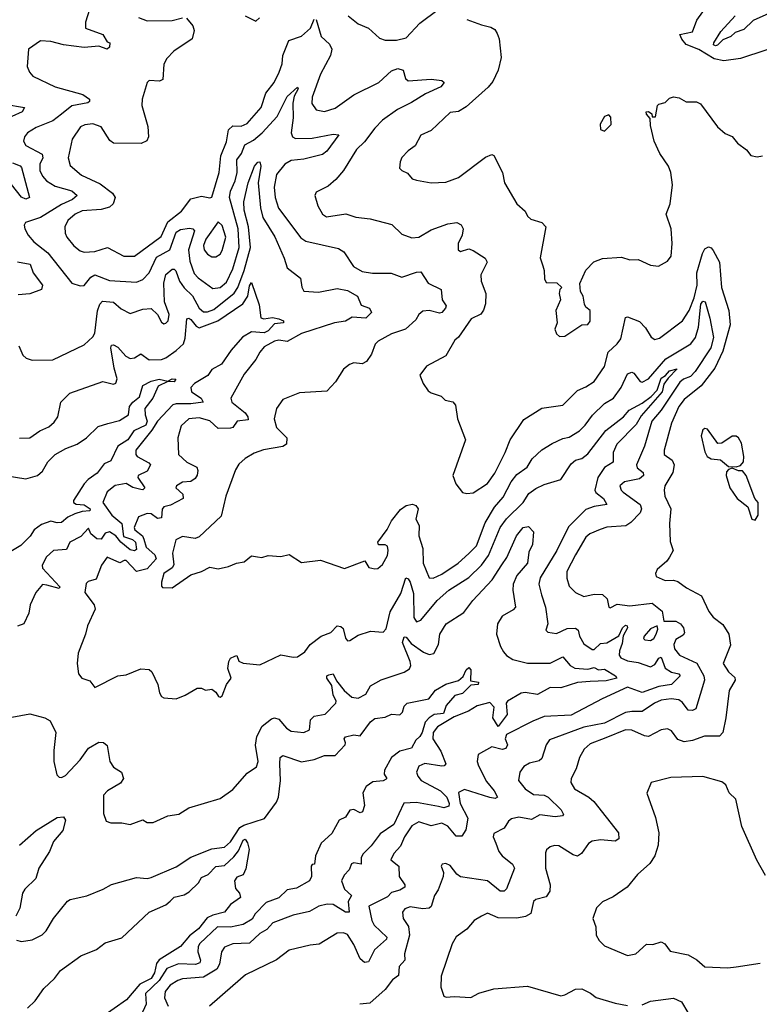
# Model space of a CAD drawing. Extents: x 1268547 to 1425625, y 515768 to 616754.
# Tile 272 of 507: x 1392146 to 1395685, y 530674 to 535386. Entities that reach past the tile are written whole.
import ezdxf

# ---------------------------------------------------------------- set-up
doc = ezdxf.new("R2010")
doc.units = 0

msp = doc.modelspace()

# ---------------------------------------------------------------- linework, layer by layer
at = {"layer": '0CON10XD'}
for points in [[(1392489.4, 535465), (1392460.5, 535375), (1392460, 535345), (1392543.3, 535315), (1392565, 535280), (1392577.5, 535275), (1392576.2, 535255), (1392565, 535244.2), (1392525, 535258.6), (1392455, 535253.7), (1392356.1, 535266.1), (1392295, 535281.5), (1392245.3, 535284.7), (1392188.6, 535245), (1392181.9, 535161.9), (1392192, 535135), (1392208, 535115), (1392314.8, 535064.8), (1392448.5, 535028.5), (1392479.6, 535005), (1392480, 534995), (1392471.2, 534988.8), (1392395, 534973.9), (1392345.4, 534934.6), (1392305, 534902.7), (1392225, 534870.3), (1392183.5, 534845), (1392168.2, 534825), (1392164.6, 534804.6), (1392174.7, 534784.7), (1392253, 534743), (1392255.7, 534725), (1392242.5, 534695), (1392242.5, 534665), (1392255, 534637.5), (1392273.9, 534615), (1392315, 534590), (1392395, 534566.4), (1392421.1, 534545), (1392398.2, 534525), (1392345, 534501.5), (1392245, 534438.6), (1392173.3, 534415), (1392167.1, 534402.9), (1392170, 534385), (1392185.5, 534355), (1392212.9, 534322.9), (1392280.6, 534270.6), (1392395, 534124.4), (1392435, 534112.2), (1392455, 534113.6), (1392486.5, 534153.5), (1392505, 534164.6), (1392575, 534137.4), (1392705, 534130.3)], [(1393718.1, 535405), (1393765, 535365.8), (1393815, 535346), (1393867.7, 535297.7), (1393895, 535287.5), (1393948.3, 535288.3), (1393995, 535300), (1394060.3, 535369.7), (1394147.5, 535435)], [(1395832.1, 535277.9), (1395595, 535200.5), (1395515, 535188.8), (1395468.4, 535198.4), (1395395, 535242.7), (1395335, 535267.8), (1395313.5, 535293.5), (1395305.4, 535315), (1395365, 535327.3), (1395386.6, 535383.4), (1395435, 535452.5)], [(1395745, 535422.6), (1395655, 535381.7), (1395611, 535339), (1395569.6, 535325), (1395549.2, 535305), (1395510.2, 535289.8), (1395485, 535263.8), (1395475, 535261.3), (1395465.8, 535265), (1395468.2, 535275), (1395501.1, 535328.9), (1395569.7, 535405)], [(1392943.6, 535393.6), (1392975, 535356.2), (1392980.5, 535335), (1392970.8, 535295), (1392883.3, 535235), (1392849.6, 535200.4), (1392835, 535173.3), (1392830.5, 535099.5), (1392815, 535091.1), (1392765.6, 535094.4), (1392755, 535086), (1392731.1, 535005), (1392730.9, 534975), (1392758.2, 534875), (1392762.5, 534825), (1392754.5, 534805.5), (1392726.4, 534793.6), (1392595, 534795.6), (1392577.7, 534807.7), (1392535, 534872.7), (1392495, 534887.1), (1392457.6, 534882.4), (1392437, 534873), (1392396.2, 534815), (1392377.5, 534725), (1392387.8, 534687.8), (1392441.9, 534641.9), (1392530.2, 534600.2), (1392590.4, 534555), (1392602.9, 534535), (1392593.6, 534505), (1392575, 534489), (1392535, 534478), (1392445, 534471.3), (1392411.2, 534455), (1392375.4, 534425), (1392362.3, 534395), (1392363.6, 534365), (1392371.5, 534345), (1392404.3, 534304.3), (1392435, 534280.4), (1392453.6, 534273.6), (1392505, 534276.4), (1392566.5, 534296.5), (1392644.7, 534254.7), (1392695, 534254), (1392822.2, 534347.8), (1392855, 534417.8), (1392920.3, 534469.7), (1392965, 534527.9), (1393015, 534541.8), (1393055, 534533.1), (1393065, 534536), (1393099.7, 534655), (1393108.1, 534735), (1393135, 534802), (1393145, 534858.9), (1393165, 534878), (1393205, 534876.8), (1393235, 534889.5), (1393302, 534965), (1393324.1, 535035), (1393363.7, 535085), (1393386.8, 535135), (1393401.1, 535175), (1393404.6, 535215), (1393433.9, 535286.1), (1393495, 535306.7), (1393537.8, 535345), (1393555, 535389.2)], [(1392715, 535395.8), (1392755, 535380.9), (1392875, 535381.8), (1392924.5, 535394.5)], [(1393224.2, 535405), (1393275, 535378.6), (1393293.3, 535395)], [(1393565, 535387.5), (1393589.1, 535305), (1393628.7, 535268.7), (1393638.8, 535245), (1393633.2, 535215), (1393584.8, 535125), (1393545.8, 535015), (1393543.2, 534985), (1393564.3, 534955), (1393605, 534946.2), (1393655, 534962.5), (1393745, 535027.2), (1393864, 535086), (1393925, 535140.5), (1393955, 535151.8), (1393980.8, 535145), (1393992.2, 535105), (1394005, 535092.7), (1394115, 535100.7), (1394165, 535095.4), (1394176.9, 535085), (1394161.4, 535065), (1394088.3, 535031.7), (1394020.2, 534989.8), (1393953.4, 534956.6), (1393881.6, 534905), (1393845, 534867.3), (1393795, 534800.9), (1393756.7, 534765), (1393695.5, 534665), (1393659.2, 534620.8), (1393621.1, 534588.9), (1393565, 534560), (1393558.8, 534545), (1393572.9, 534495), (1393595, 534456), (1393613.2, 534443.2), (1393706.7, 534456.7), (1393755, 534440.4), (1393823, 534433), (1393926.2, 534406.2), (1393975, 534360), (1394022.7, 534342.7), (1394055, 534345.4), (1394115, 534380), (1394195, 534409.7), (1394237.5, 534415), (1394258.8, 534405), (1394267.1, 534385), (1394262.9, 534355), (1394244.3, 534315), (1394244.2, 534284.2), (1394255, 534276.2), (1394295, 534288.9), (1394315, 534282.1), (1394372.5, 534245), (1394382.5, 534225), (1394352.9, 534165), (1394354.2, 534135), (1394376.7, 534075), (1394374.5, 534025.5), (1394364.5, 533995.5), (1394352.7, 533977.3), (1394306, 533955), (1394245, 533866.7), (1394227.7, 533852.3), (1394185, 533777.5), (1394091.7, 533728.3), (1394060, 533685), (1394076.2, 533645), (1394100.5, 533610.5), (1394115, 533600), (1394162.5, 533585), (1394182.5, 533565), (1394217.7, 533557.7), (1394231.7, 533541.7), (1394240, 533475), (1394278.6, 533375), (1394218, 533205), (1394232, 533165), (1394265, 533123.3), (1394285, 533118.8), (1394315, 533122), (1394385, 533165.6), (1394420, 533215), (1394468.5, 533315), (1394492.7, 533375), (1394558, 533472), (1394643.6, 533526.4), (1394745, 533541.4), (1394815, 533611.1), (1394855, 533628.2), (1394894.4, 533655), (1394945, 533725.8), (1394962, 533795), (1395005.4, 533835), (1395021.7, 533858.3), (1395045, 533961.1), (1395055, 533963.6), (1395112.3, 533942.3), (1395141.1, 533911.1), (1395167.4, 533867.4), (1395185, 533856.2), (1395208, 533862), (1395316.8, 533945), (1395349.3, 533995), (1395372.9, 534055), (1395387.3, 534115), (1395386.6, 534175), (1395412.4, 534267.6), (1395425, 534289.2), (1395441.4, 534298.6), (1395455, 534294.2), (1395465, 534280.8), (1395494.7, 534225), (1395504.3, 534105), (1395539.6, 533995), (1395545.3, 533925), (1395511, 533799), (1395471.6, 533718.4), (1395406.5, 533633.5), (1395325, 533568.4), (1395300, 533535), (1395264.6, 533454.6), (1395229.2, 533325), (1395230, 533305), (1395267.8, 533277.8), (1395277.2, 533255), (1395270.9, 533219.1), (1395233.5, 533155), (1395229.4, 533135), (1395233.5, 533105), (1395261.1, 533045), (1395255.6, 532975), (1395258.3, 532888.3), (1395273.3, 532845), (1395255.6, 532814.4), (1395242.5, 532795), (1395195.7, 532755), (1395187.5, 532735), (1395191.3, 532721.3), (1395235, 532702.1), (1395275, 532703.9), (1395295, 532697.7), (1395337.2, 532667.2), (1395408.5, 532628.5), (1395442.9, 532552.9), (1395465, 532527.1), (1395510.8, 532490.8), (1395539.6, 532445), (1395547.6, 532392.4), (1395512.5, 532305), (1395537.1, 532265), (1395567.7, 532237.7), (1395570, 532225), (1395540.6, 532175), (1395525.3, 532044.7), (1395510.9, 531975), (1395495, 531957.5), (1395422.6, 531957.4), (1395365, 531936.9), (1395325, 531930), (1395295, 531940.6), (1395265, 531982.9), (1395245, 531992.2), (1395215, 531987.8), (1395154.6, 531955.4), (1395135, 531958.2), (1395075, 531986.2), (1395045, 531987.2), (1394951.1, 531948.9), (1394875, 531920.9), (1394846.7, 531895), (1394823.8, 531855), (1394808.6, 531801.4), (1394784.3, 531755), (1394782.9, 531735), (1394801.4, 531705), (1394870, 531665), (1394892.9, 531645), (1395010.6, 531495), (1395013.1, 531465), (1394995, 531454.6), (1394925, 531460.8), (1394885.7, 531454.3), (1394867.4, 531442.6), (1394834, 531396), (1394815, 531383.1), (1394795, 531388.5), (1394725, 531432.2), (1394705, 531434.4), (1394685, 531427.1), (1394666.6, 531413.4), (1394661.5, 531398.5), (1394662, 531325), (1394683.8, 531245), (1394682.9, 531215), (1394665, 531187.5), (1394615, 531175.5), (1394605, 531165.7), (1394591.9, 531108.1), (1394565.8, 531094.2), (1394525, 531085.3), (1394435, 531087.3), (1394385, 531110.6), (1394356.2, 531095), (1394321.2, 531075), (1394285, 531033.8), (1394235, 530996.2), (1394215, 530963.3), (1394162.2, 530807.8), (1394160.8, 530755), (1394175, 530712), (1394187.3, 530707.3), (1394225, 530711.1), (1394305, 530706.7), (1394343.1, 530726.9), (1394415, 530747.5), (1394575, 530760.4), (1394735, 530714.6), (1394755, 530718.5), (1394805, 530746.9), (1394835, 530747.3), (1394877.2, 530727.2), (1394905, 530705.6), (1394995, 530678.9), (1395055, 530668.5)], [(1394285, 535387.5), (1394355, 535360.8), (1394400.7, 535350.7), (1394418.8, 535338.8), (1394430.7, 535320.7), (1394440, 535295), (1394450, 535205), (1394435.4, 535145), (1394409.7, 535090.3), (1394387.4, 535062.6), (1394281.7, 534968.3), (1394245, 534947.1), (1394205, 534942), (1394115, 534856), (1394065, 534833.8), (1394037.5, 534782.5), (1394005, 534758.8), (1393975, 534726.2), (1393966, 534705), (1393963.3, 534675), (1393973.9, 534663.9), (1394001.7, 534651.7), (1394023.3, 534625), (1394045, 534617.5), (1394115, 534605.8), (1394185, 534608), (1394245, 534630), (1394375, 534727.8), (1394405, 534740.8), (1394415, 534736.2), (1394455.6, 534655), (1394465.8, 534605), (1394524.4, 534504.4), (1394565, 534470), (1394575.8, 534445.8), (1394591.2, 534431.2), (1394645, 534416), (1394664, 534395), (1394635.8, 534245.8), (1394648.6, 534208.6), (1394656, 534185), (1394656.7, 534145), (1394665, 534127.5), (1394716.4, 534126.4), (1394740, 534105), (1394730, 534095), (1394727.5, 534075), (1394733.3, 534045), (1394711.2, 533995), (1394717.5, 533935), (1394706.7, 533905), (1394715, 533882.5), (1394729.3, 533869.3), (1394755, 533871.4)], [(1392705, 534130.3), (1392735, 534142.7), (1392765, 534173.8), (1392799.8, 534250.2), (1392863.4, 534285), (1392895, 534369.2), (1392915, 534382.3), (1392958.2, 534388.2), (1392975, 534385.4), (1392982.9, 534375), (1392953.3, 534285), (1392959.9, 534229.9), (1392980.7, 534170.7), (1392999.9, 534149.9), (1393069.4, 534099.4), (1393105, 534104.7), (1393135, 534129.7), (1393166, 534194), (1393196.4, 534296.4), (1393191.3, 534385), (1393149.9, 534535), (1393154.1, 534565), (1393176.2, 534615), (1393185.9, 534655), (1393184.7, 534715), (1393207.8, 534745), (1393223.2, 534786.8), (1393265, 534808.9), (1393305.4, 534844.6), (1393377.8, 534922.2), (1393425, 535018.5), (1393475, 535063.3), (1393478.1, 535055), (1393459.2, 535020.8), (1393453.3, 534986.7), (1393454, 534916), (1393445.5, 534845), (1393450.8, 534825), (1393465, 534817.8), (1393545, 534818.8), (1393645, 534838.9), (1393672.5, 534835), (1393615, 534756.5), (1393595, 534741.1), (1393505, 534718.4), (1393445, 534712.4), (1393415, 534694.1), (1393374.8, 534645), (1393362.8, 534585), (1393368.1, 534535), (1393384.3, 534484.3), (1393491.7, 534341.7), (1393515, 534326.7), (1393671.5, 534291.5), (1393697.5, 534275), (1393742.5, 534205), (1393785, 534180.4), (1393833.3, 534173.3), (1393923.3, 534173.3), (1393975, 534153.1), (1394045, 534177.8), (1394065, 534179.2), (1394100, 534125), (1394162.5, 534095), (1394167.5, 534045), (1394186.2, 534016.2), (1394183.3, 534005), (1394165.5, 533985), (1394155, 533981.7), (1394105, 533994.8), (1394075, 533990.9), (1394056.2, 533975), (1394041.2, 533948.8), (1393991.2, 533905), (1393925, 533881.9), (1393861.8, 533848.2), (1393847.3, 533832.7), (1393829.2, 533785), (1393805, 533749.4), (1393785, 533738.6), (1393745, 533743.3), (1393723.9, 533736.1), (1393695, 533713.3), (1393657.4, 533652.6), (1393615, 533608), (1393485, 533599.5), (1393405, 533568), (1393374.6, 533525.4), (1393363.8, 533475), (1393375.4, 533435), (1393424.5, 533385), (1393421.9, 533355), (1393405, 533342.7), (1393312.6, 533327.4), (1393268.3, 533311.7), (1393225, 533285.8), (1393195, 533258.8), (1393179.1, 533230.9), (1393132.2, 533105), (1393109.4, 533010.6), (1393005, 532910.6), (1392985, 532903.3), (1392925, 532911.9), (1392893.6, 532896.4), (1392876.9, 532833.1), (1392883.7, 532776.3), (1392875, 532763.1), (1392836.2, 532735), (1392823.6, 532693.6), (1392823.8, 532675), (1392829.3, 532669.3), (1392875, 532666.7), (1392965, 532729.5), (1393015.5, 532744.5), (1393055, 532765.8), (1393095, 532758.6), (1393145, 532768.5), (1393183.3, 532785), (1393219.3, 532790.7), (1393255, 532820), (1393284, 532816), (1393305, 532812.5), (1393335, 532821.2), (1393395, 532816.2), (1393435, 532826.2), (1393495, 532788.8), (1393585, 532799.1), (1393700.2, 532760.2), (1393796.7, 532796.7), (1393816.7, 532765), (1393845, 532757.1), (1393860.3, 532759.7), (1393881.1, 532778.9), (1393905, 532822), (1393909.3, 532845), (1393905, 532867.1), (1393895, 532873.1), (1393862, 532872), (1393860, 532885), (1393904.1, 532945.9), (1393925, 532987.3), (1393968.2, 533041.8), (1393995, 533060.4), (1394025, 533067.1), (1394041.1, 533061.1), (1394052.9, 533045), (1394041.4, 532995), (1394057.3, 532965), (1394055.9, 532915), (1394074.7, 532855), (1394075.8, 532785), (1394105, 532714.4), (1394125, 532712.5), (1394165, 532732.4), (1394243.8, 532785), (1394295, 532830.6), (1394332.1, 532867.9), (1394372.7, 532977.3), (1394417.8, 533052.2), (1394458.5, 533101.5), (1394496.8, 533175), (1394525, 533209.3), (1394574.6, 533245), (1394597.3, 533285), (1394645, 533326.7), (1394693.1, 533356.9), (1394745, 533381.8), (1394775, 533387.5), (1394825, 533418), (1394852.2, 533445), (1394886.4, 533493.6), (1394945, 533549.6), (1394987.8, 533575), (1395023.7, 533625), (1395055, 533691.8), (1395075, 533699.5), (1395085, 533694.5), (1395114.8, 533654.8), (1395125, 533651.2), (1395155, 533667.8), (1395237.1, 533762.9), (1395356.9, 533835), (1395379.6, 533865), (1395393.6, 533915), (1395405.9, 534024.1), (1395415, 534038.7), (1395425.2, 534035), (1395448.3, 533958.3), (1395465.8, 533865.8), (1395453.7, 533816.3), (1395377.3, 533702.7), (1395355, 533679), (1395322, 533665), (1395305, 533650.5), (1395215, 533517.6), (1395170, 533465), (1395135.3, 533345), (1395097.8, 533255), (1395100.8, 533240.8), (1395129.4, 533219.4), (1395130.7, 533205), (1395111.1, 533188.9), (1395040.6, 533175), (1395017.8, 533155), (1395023.5, 533135), (1395033.5, 533125), (1395115.3, 533065), (1395120.8, 533045), (1395114.4, 533025.6), (1395070.1, 532979.9), (1395046.1, 532963.9), (1394955, 532957.8), (1394924.1, 532945.9), (1394874.8, 532925.2), (1394855, 532908.8), (1394804.7, 532825), (1394764.1, 532745), (1394763.5, 532713.5), (1394774.5, 532675), (1394805, 532644.4), (1394844.7, 532624.7), (1394895, 532636.7), (1394935.4, 532635.4), (1394957.5, 532615), (1394964.2, 532575), (1394971.7, 532571.7), (1395005, 532589.2), (1395065, 532580.4), (1395172.9, 532592.9), (1395220.6, 532555), (1395227.7, 532507.7), (1395285, 532506.8), (1395307.5, 532495), (1395322.7, 532475), (1395327.7, 532452.3), (1395320, 532440), (1395285, 532418.9), (1395275.8, 532395), (1395278.4, 532375), (1395302.9, 532345), (1395385.8, 532305.8), (1395419.2, 532245), (1395422.4, 532225), (1395381.4, 532088.6), (1395365, 532080), (1395345, 532082.1), (1395318.1, 532118.1), (1395299.8, 532130.2), (1395263.9, 532136.1), (1395215, 532129.7), (1395182.9, 532115), (1395125, 532074.7), (1395075.8, 532075.8), (1395045, 532069.8), (1394945, 532019.7), (1394845, 532000.7), (1394680.4, 531939.6), (1394664.3, 531915), (1394645, 531850.8), (1394630.9, 531839.1), (1394585, 531828.5), (1394558.7, 531811.3), (1394539.5, 531785), (1394531.9, 531745), (1394563.8, 531705), (1394605, 531678.4), (1394655, 531674.8), (1394675, 531665.3), (1394736.5, 531605), (1394748.3, 531581.7), (1394742.5, 531575), (1394708.3, 531571.7), (1394635, 531580.5), (1394595, 531558.3), (1394535, 531569), (1394499, 531561), (1394485, 531550.6), (1394463.8, 531516.2), (1394415, 531491.2), (1394410.8, 531475), (1394424.6, 531444.6), (1394438.9, 531405), (1394455, 531384.4), (1394504.7, 531344.7), (1394513.8, 531325), (1394475, 531225.6), (1394463.8, 531215), (1394445.5, 531214.5), (1394385, 531264.6), (1394255, 531283.6), (1394237, 531297), (1394205, 531337.8), (1394185, 531347.5), (1394166.7, 531345), (1394162.9, 531335), (1394173.8, 531305), (1394171.8, 531285), (1394148.2, 531221.8), (1394130.5, 531195), (1394115, 531142), (1394105, 531134.4), (1394075, 531131.2), (1394015, 531140.5), (1393989.3, 531130.7), (1393977.1, 531115), (1393981.5, 531085), (1394006.1, 531046.1), (1394011.1, 531005), (1393986.9, 530915), (1393988, 530885), (1393960.9, 530855), (1393958.9, 530811.1), (1393929.1, 530790.9), (1393894.5, 530745), (1393820.7, 530679.3), (1393773.6, 530673.6)], [(1394755, 533871.4), (1394835, 533926.2), (1394865, 533927.5), (1394875, 533942.5), (1394875.7, 533995), (1394855, 534010), (1394848.8, 534025), (1394842.5, 534062.5), (1394830, 534085), (1394826.4, 534123.6), (1394855, 534186.7), (1394892.7, 534227.3), (1394935, 534242.5), (1395025, 534250), (1395065, 534236), (1395105, 534238), (1395165, 534211.2), (1395203, 534207), (1395245, 534230), (1395264, 534255), (1395268.6, 534315), (1395262.5, 534385), (1395238.8, 534455), (1395258, 534505), (1395269.4, 534595), (1395261.1, 534655), (1395250, 534685), (1395208.9, 534745), (1395182.5, 534805), (1395165, 534880), (1395163.3, 534913.3), (1395145, 534933.3), (1395143.3, 534945), (1395155, 534946.7), (1395170, 534935), (1395171.7, 534921.7), (1395188.3, 534921.7), (1395197.5, 534975), (1395205, 534982.5), (1395235, 534990), (1395255, 535010), (1395275, 535016.7), (1395301.7, 535011.7), (1395335, 534992.5), (1395385, 534992.5), (1395403, 534983), (1395485, 534872.5), (1395521.7, 534841.7), (1395555, 534826.7), (1395580, 534795), (1395623, 534763), (1395645, 534736.7), (1395675, 534730), (1395700, 534735)], [(1392075, 534981.8), (1392168.8, 534965), (1392156.9, 534945), (1392107.4, 534922.6)], [(1394945, 534853.3), (1394976.7, 534885), (1394975, 534920), (1394965, 534930), (1394945, 534922.5), (1394923.3, 534886.7), (1394925, 534860), (1394945, 534853.3)], [(1392111.2, 534701.2), (1392147.2, 534687.2), (1392155, 534678.6), (1392191.9, 534535), (1392175, 534526.4), (1392155, 534537.2), (1392107.2, 534597.2)], [(1392141.9, 533825), (1392160, 533780), (1392176.6, 533766.6), (1392205, 533757.1), (1392305, 533757.5), (1392455, 533829.2), (1392495, 533868.1), (1392504.6, 533885), (1392517.4, 533992.6), (1392529.5, 534025), (1392541.7, 534038.3), (1392594.2, 534034.2), (1392631.7, 534001.7), (1392675, 533980), (1392735, 534000.8), (1392775, 534003.5), (1392804.4, 533975), (1392825, 533938.8), (1392835, 533931.2), (1392845, 533933.8), (1392855.7, 533945), (1392861.2, 533975), (1392838.3, 534035), (1392834.8, 534124.8), (1392845, 534166.4), (1392875, 534191.8), (1392885, 534192.1), (1392893.4, 534183.4), (1392911.2, 534135), (1392932.6, 534102.6), (1392972.6, 534065), (1393003.8, 534005), (1393025, 533987.2), (1393045, 533987.1), (1393075, 533998.5), (1393172.2, 534077.8), (1393190, 534105), (1393219.3, 534185), (1393250.1, 534295), (1393240.8, 534395), (1393220.3, 534475), (1393218.8, 534515), (1393239.2, 534605), (1393268.6, 534685), (1393285, 534704.4), (1393295, 534706.2), (1393300.4, 534685), (1393287, 534605), (1393298.5, 534485), (1393309.2, 534439.2), (1393366.6, 534346.6), (1393411.1, 534245), (1393425, 534199.2), (1393488.7, 534148.7), (1393495.9, 534105.9), (1393505, 534087.5), (1393575, 534082.3), (1393665, 534099.1), (1393715, 534090), (1393762.2, 534062.2), (1393779.2, 534019.2), (1393820, 534005), (1393830, 533985), (1393802.8, 533957.2), (1393737.1, 533962.9), (1393705, 533942.5), (1393652.5, 533935), (1393495, 533884.7), (1393425, 533845.3), (1393385, 533852.3), (1393365, 533848), (1393315, 533821.1), (1393294.4, 533795), (1393275, 533760), (1393219.8, 533690.2), (1393156.5, 533575), (1393160.5, 533555), (1393225.3, 533505), (1393238.2, 533485), (1393238.5, 533471.5), (1393186.7, 533465), (1393165.9, 533435), (1393155, 533430.5), (1393095, 533429.2), (1393055, 533465.8), (1393005, 533480.2), (1392954.8, 533475.2), (1392918.1, 533441.9), (1392902.2, 533385), (1392906.2, 533305), (1392945, 533268.4), (1392993.5, 533245), (1392998.5, 533228.5), (1392995, 533206), (1392985, 533190.5), (1392965, 533176.5), (1392925, 533172.5), (1392896.2, 533155), (1392892.9, 533145), (1392925.8, 533115.8), (1392927.8, 533095), (1392867.2, 533062.8), (1392835, 533054.5), (1392826.9, 533043.1), (1392825, 533001.9), (1392805, 532998.7), (1392775, 533020.3), (1392755, 533022.9), (1392713.7, 533006.3), (1392693.8, 532955), (1392697.3, 532945), (1392732.7, 532915), (1392739.4, 532899.4), (1392750.9, 532860.9), (1392792.6, 532825), (1392799.1, 532805), (1392755, 532758.3), (1392705, 532744.9), (1392655, 532797.1), (1392645, 532798.2), (1392625, 532787.3), (1392565, 532812.9), (1392537.5, 532775), (1392512, 532708), (1392472.8, 532697.2), (1392463.1, 532686.9), (1392456.9, 532645), (1392502.7, 532585), (1392506.7, 532565), (1392469.5, 532485), (1392460.9, 532445), (1392425.5, 532354.5), (1392420, 532305), (1392427.1, 532255), (1392443.3, 532235), (1392481.4, 532221.4), (1392505, 532190), (1392615, 532246), (1392655, 532250), (1392725, 532278.6), (1392765, 532275.7), (1392778, 532265), (1392806.2, 532205), (1392814.2, 532164.2), (1392825, 532146.7), (1392835, 532140), (1392895, 532136.2), (1392937.1, 532152.9), (1392995, 532186.2), (1393015, 532187.5), (1393035, 532177.5), (1393065, 532182.5), (1393085, 532167.5), (1393096.4, 532146.4), (1393105, 532143.8), (1393115, 532150), (1393136, 532204), (1393156.9, 532235), (1393141.1, 532281.1), (1393145.8, 532314.2), (1393155, 532330), (1393175, 532340), (1393185, 532342.5), (1393195, 532316.7), (1393215, 532305.8), (1393295, 532298), (1393395, 532345.7), (1393454.3, 532334.3), (1393475, 532337.1), (1393510, 532360), (1393536, 532395), (1393588.8, 532435), (1393635, 532453.1), (1393665, 532484.8), (1393682.6, 532482.6), (1393693, 532473), (1393705, 532426.2), (1393715, 532414), (1393725, 532414.2), (1393765, 532440.6), (1393825, 532458.8), (1393885.5, 532454.5), (1393898.8, 532471.2), (1393918.5, 532551.5), (1393969.5, 532640.5), (1393994, 532715), (1394005, 532710), (1394015, 532694.2), (1394030.1, 532640.1), (1394031.9, 532525), (1394045, 532504.5), (1394065, 532511.5), (1394143.1, 532606.9), (1394198.9, 532655), (1394295, 532715.9), (1394355.1, 532774.9), (1394388.8, 532821.2), (1394445.7, 532955), (1394475, 532996.5), (1394555.4, 533074.6), (1394582, 533118), (1394615, 533142.5), (1394655, 533161.8), (1394735, 533185.5), (1394785, 533261.1), (1394805, 533278.5), (1394835, 533286.1), (1394865, 533308.6), (1394949.9, 533420.1), (1395035, 533486), (1395062.8, 533517.2), (1395125, 533550.5), (1395167.4, 533582.6), (1395196.3, 533613.7), (1395215, 533670.5), (1395236.5, 533683.5), (1395255, 533705.9), (1395292.5, 533715), (1395249.3, 533670.7), (1395228.7, 533641.3), (1395219.7, 533605), (1395120.3, 533489.7), (1395095, 533448.9), (1395002.8, 533355), (1394985.2, 533315), (1394985, 533268.6), (1394945, 533242.8), (1394913, 533195), (1394897.6, 533135), (1394903.3, 533123.3), (1394939.5, 533095), (1394955.6, 533065), (1394895, 533055.6), (1394855, 533041.2), (1394771.8, 532958.2), (1394716.9, 532845), (1394636.5, 532715), (1394629.5, 532685), (1394643.4, 532633.4), (1394662.1, 532575), (1394673.1, 532495), (1394664, 532465), (1394673.3, 532455), (1394715, 532448.4), (1394765, 532472), (1394805, 532474.1), (1394817.7, 532465), (1394825, 532435.8), (1394845, 532399.4), (1394885, 532371.9), (1394895, 532371.8), (1394925, 532400), (1394955, 532403.2), (1395012.5, 532437.5), (1395030, 532475), (1395045, 532488.6), (1395052.5, 532485), (1395053.5, 532475), (1395032.8, 532437.2), (1395029.1, 532400.9), (1395015.2, 532365), (1395014.8, 532345), (1395022.5, 532332.5), (1395055, 532316.9), (1395105, 532310), (1395165, 532289.5), (1395185, 532299.5), (1395205, 532330.5), (1395215, 532334.4), (1395235, 532282.9), (1395265, 532264), (1395299.6, 532255), (1395306.2, 532245), (1395265.4, 532204.6), (1395205, 532195.4), (1395125, 532165.5), (1395055, 532191.6), (1394932.5, 532135)], [(1393085, 534250.9), (1393105, 534264.5), (1393115, 534280.6), (1393131.6, 534345), (1393115, 534401.4), (1393095, 534418.6), (1393035.9, 534335), (1393024.7, 534305), (1393028.4, 534285), (1393045, 534263.1), (1393065, 534251.8), (1393085, 534250.9)], [(1392135, 534226.5), (1392195.5, 534215.5), (1392210.9, 534175), (1392254.6, 534115), (1392249.4, 534095), (1392195, 534073.6), (1392138.8, 534068.8)], [(1392145, 533382.9), (1392195, 533384.4), (1392242.1, 533417.9), (1392285, 533436.7), (1392310.9, 533459.1), (1392327.5, 533485), (1392342.5, 533555), (1392385, 533598.6), (1392544.1, 533654.1), (1392595, 533642), (1392605, 533646.2), (1392612.2, 533667.8), (1392598.1, 533718.1), (1392582.4, 533815), (1392585, 533828.1), (1392595, 533829.6), (1392615, 533819), (1392654.1, 533775), (1392675, 533764.3), (1392695, 533767.6), (1392725, 533787.3), (1392765, 533757.5), (1392825, 533760.4), (1392845, 533767.4), (1392895, 533802.1), (1392928.9, 533835), (1392937.8, 533862.2), (1392945.5, 533954.5), (1392955, 533957.9), (1392965, 533950.9), (1392989.8, 533919.8), (1393005, 533911.7), (1393093.3, 533945), (1393213.6, 534026.4), (1393237.7, 534062.3), (1393245, 534112.5), (1393255, 534128), (1393291.3, 534021.3), (1393299.8, 533959.8), (1393313.9, 533953.9), (1393355, 533960.6), (1393386, 533955), (1393408.6, 533945), (1393408, 533935), (1393365, 533930.6), (1393335, 533897), (1393315, 533886.8), (1393255, 533891.8), (1393212.6, 533867.4), (1393156.9, 533805), (1393112.2, 533737.8), (1393065, 533712), (1393046.4, 533683.6), (1392982.7, 533645), (1392965.3, 533625), (1392967.5, 533605), (1393014.5, 533575), (1393024.2, 533555), (1392965, 533546.9), (1392895, 533547.8), (1392877.8, 533542.2), (1392805, 533465.3), (1392778.8, 533421.2), (1392701.8, 533325), (1392701.4, 533305), (1392708, 533295), (1392764.2, 533265), (1392772.2, 533255), (1392755, 533225.4), (1392711.9, 533205), (1392711.3, 533195), (1392744.7, 533145), (1392735, 533135.8), (1392725, 533137.1), (1392687.5, 533147.5), (1392655, 533166.2), (1392603.1, 533156.9), (1392565, 533125.7), (1392543.9, 533075), (1392587.4, 533015), (1392634, 532975), (1392642.5, 532912.5), (1392685, 532898), (1392699.7, 532885), (1392705, 532850.5), (1392695, 532843.3), (1392675, 532848.7), (1392629.5, 532885), (1392606.4, 532916.4), (1392575, 532934.7), (1392555, 532928.3), (1392535, 532900.6), (1392515, 532901.1), (1392485.7, 532925), (1392475, 532952.5), (1392438.1, 532911.9), (1392385.5, 532885), (1392369.5, 532850.5), (1392306.7, 532845), (1392274.1, 532815.9), (1392253.9, 532776.1), (1392255, 532761.1), (1392338.3, 532671.7), (1392335, 532664.5), (1392275, 532679), (1392255, 532682.5), (1392223.5, 532645), (1392195.7, 532585), (1392190, 532545), (1392165.5, 532494.5), (1392135, 532484.2)], [(1392567.2, 533452.8), (1392622.8, 533467.2), (1392665.6, 533495), (1392671.8, 533535), (1392686.9, 533555), (1392719.6, 533580.4), (1392735.6, 533635), (1392775, 533655.3), (1392812.5, 533665), (1392855, 533655.8), (1392875, 533667.8), (1392893.3, 533665), (1392885, 533652.5), (1392855, 533654.4), (1392807.8, 533632.2), (1392783.1, 533575), (1392745.3, 533525), (1392746.1, 533495), (1392756.1, 533465), (1392749.4, 533445), (1392691.9, 533418.1), (1392662.6, 533375), (1392615.8, 533344.2), (1392581.5, 533275), (1392550.3, 533259.7), (1392516.8, 533215), (1392473.9, 533186.1), (1392454.6, 533165.4), (1392403.3, 533085), (1392403.8, 533075), (1392416.7, 533066.7), (1392455, 533064), (1392483.1, 533045), (1392482, 533035), (1392445, 533032.3), (1392409.1, 533020.9), (1392376.5, 533005), (1392345, 532980), (1392325, 532977.9), (1392295, 532986.5), (1392249.3, 532969.3), (1392215, 532945.2), (1392195.8, 532914.2), (1392150.6, 532869.4), (1392042.5, 532805)], [(1392085, 533203.3), (1392175, 533188.8), (1392230.6, 533205), (1392255, 533224.5), (1392280.8, 533269.2), (1392315, 533304.5), (1392365.9, 533334.1), (1392420.6, 533355), (1392465, 533385.3), (1392521.3, 533438.7), (1392567.2, 533452.8)], [(1395575, 533246.2), (1395595, 533252.5), (1395609.4, 533270.6), (1395611.2, 533295), (1395599.2, 533359.2), (1395585, 533384.2), (1395575, 533392), (1395555, 533392), (1395505, 533360), (1395487, 533357), (1395436.4, 533426.4), (1395425, 533430), (1395415, 533422.5), (1395407.5, 533395), (1395425, 533317.5), (1395435.8, 533295.8), (1395455, 533283.8), (1395499.5, 533279.5), (1395538.3, 533248.3), (1395575, 533246.2)], [(1395665, 532990), (1395680, 533015), (1395680, 533075), (1395663.3, 533095), (1395622.5, 533205), (1395605, 533226.7), (1395585, 533227.5), (1395555, 533240), (1395537.5, 533232.5), (1395527.5, 533222.5), (1395526.7, 533205), (1395543.8, 533145), (1395578.8, 533095), (1395630, 533055), (1395650, 532995), (1395665, 532990)], [(1392577.8, 531835), (1392595, 531808.2), (1392632.2, 531785), (1392642.9, 531755), (1392627.9, 531732.1), (1392566, 531695), (1392547.5, 531675), (1392546.4, 531586.4), (1392560, 531550), (1392582.3, 531542.3), (1392635, 531541.9), (1392675, 531534.4), (1392735, 531555.8), (1392755, 531544), (1392785, 531544.4), (1392855, 531575.8), (1392906.6, 531583.4), (1392955, 531614), (1393105, 531658.8), (1393165, 531702), (1393235, 531780), (1393279.3, 531810.7), (1393287.1, 531835), (1393274.1, 531914.1), (1393281.3, 531955), (1393306.5, 532005), (1393350.6, 532039.4), (1393365, 532044.5), (1393385, 532038.1), (1393423.1, 531995), (1393445, 531980.8), (1393505, 531974.1), (1393531.9, 531988.1), (1393537.2, 532035), (1393555, 532052.6), (1393608.1, 532061.9), (1393658, 532115), (1393660.3, 532125), (1393646.3, 532155), (1393638.7, 532198.7), (1393615.3, 532235), (1393616.2, 532245), (1393625, 532250.8), (1393646.1, 532256.1), (1393661.3, 532221.3), (1393698, 532175), (1393735, 532144.3), (1393765, 532138.6), (1393801.9, 532158.1), (1393825, 532198.2), (1393875, 532227.1), (1393985, 532263.9), (1394010.3, 532279.7), (1394016.7, 532295), (1394014.8, 532315), (1393978.3, 532405), (1393985, 532432.3), (1393995, 532431.2), (1394019.7, 532399.7), (1394078.3, 532358.3), (1394105, 532348.4), (1394127.8, 532352.2), (1394149.4, 532395), (1394155.9, 532445), (1394187.3, 532495), (1394271.8, 532548.2), (1394313.8, 532606.2), (1394407.2, 532705), (1394452.4, 532777.6), (1394477.3, 532812.7), (1394522.9, 532915), (1394554.5, 532955), (1394580.8, 532960.8), (1394603.8, 532935), (1394599.6, 532875), (1394581.9, 532838.1), (1394575.7, 532785), (1394524.5, 532725.5), (1394507.4, 532685), (1394506, 532655), (1394517.8, 532575), (1394507.6, 532562.4), (1394455, 532531.6), (1394432.1, 532495), (1394427.6, 532445), (1394446.1, 532386.1), (1394460.4, 532360.4), (1394475, 532342.9), (1394505, 532324.2), (1394575, 532306.3), (1394685, 532306.6), (1394745, 532336.2), (1394780, 532295), (1394802.5, 532282.5), (1394865, 532277), (1394895, 532286.3), (1394915, 532274.7), (1394945, 532277.5), (1394997.5, 532245), (1395002.5, 532235), (1394951.7, 532221.7), (1394875, 532218.2), (1394815, 532213.7), (1394735, 532188.7), (1394685, 532189.7), (1394623.4, 532156.6), (1394565, 532166.1), (1394545, 532162.2), (1394479.4, 532125), (1394474.4, 532115), (1394479.1, 532060.9), (1394435, 532004), (1394409.4, 532045), (1394417, 532095), (1394395, 532118.1), (1394335, 532102.7), (1394293.6, 532076.4), (1394225, 532050), (1394145, 532002), (1394124.5, 531975), (1394122.6, 531945), (1394160.9, 531885), (1394184.5, 531825), (1394177.5, 531815), (1394166, 531814), (1394083.7, 531826.3), (1394055, 531813.8), (1394044.5, 531785), (1394050.4, 531765), (1394067.6, 531745), (1394160, 531695), (1394189.2, 531665), (1394201.2, 531635), (1394198.8, 531621.2), (1394175, 531614.6), (1394149.2, 531620.8), (1394045, 531639.7), (1393984, 531636), (1393935.6, 531534.4), (1393870, 531490), (1393827.8, 531432.2), (1393787, 531393), (1393780, 531375), (1393780, 531345), (1393745, 531350.4), (1393733.4, 531346.6), (1393723.1, 531316.9), (1393698.4, 531291.6), (1393685.4, 531265), (1393700, 531225), (1393733.8, 531195), (1393717.7, 531165), (1393722.9, 531115), (1393705, 531114.4), (1393645, 531151.5), (1393616.8, 531153.2), (1393577.2, 531142.8), (1393532.4, 531117.6), (1393455, 531100.3), (1393357, 531063), (1393328, 531032), (1393295, 531012.2), (1393245, 530966.8), (1393165, 530963.1), (1393125, 530946.7), (1393110.7, 530925), (1393102.4, 530865), (1393088.4, 530841.6), (1393025, 530803.8), (1392925, 530795.2), (1392902.1, 530787.9), (1392865, 530765.3), (1392841.3, 530735), (1392839.4, 530705), (1392855.8, 530665)], [(1395165, 532414.6), (1395179.6, 532425), (1395191.3, 532445), (1395198.7, 532468.7), (1395195.8, 532485.8), (1395165, 532470), (1395133.6, 532435), (1395131.1, 532425), (1395137.3, 532417.3), (1395165, 532414.6)], [(1392130, 530980), (1392155, 530973.8), (1392205, 530982), (1392253.2, 531006.8), (1392272.5, 531025), (1392307.1, 531085), (1392375, 531167.5), (1392387.5, 531175), (1392466.7, 531193.3), (1392545.6, 531224.4), (1392585, 531246.9), (1392705, 531281.2), (1392755, 531276), (1392775, 531280.6), (1392895, 531331.8), (1392965, 531377.5), (1393065, 531417.5), (1393126.1, 531425), (1393155, 531451.9), (1393199.6, 531520.4), (1393218.2, 531531.8), (1393316.8, 531563.2), (1393375, 531640.4), (1393383.5, 531665), (1393393.5, 531745), (1393391.1, 531825), (1393392.1, 531855), (1393405, 531863.8), (1393495, 531834.6), (1393554.7, 531845.3), (1393605, 531864.8), (1393655, 531864), (1393702.7, 531915), (1393705.6, 531925), (1393698.6, 531945), (1393705, 531954), (1393745, 531962.9), (1393775, 531958.2), (1393825.1, 532024.9), (1393845, 532041), (1393895, 532048.1), (1393925, 532062.3), (1393965, 532058.5), (1393977.6, 532072.4), (1393985, 532100), (1394000, 532115), (1394103.6, 532136.4), (1394135, 532177.1), (1394185, 532205.8), (1394245, 532223.3), (1394267.9, 532242.1), (1394282.1, 532275), (1394295, 532285.6), (1394304.6, 532274.6), (1394302.3, 532222.3), (1394342, 532215), (1394340, 532205), (1394305, 532201.4), (1394265, 532161.7), (1394228.2, 532151.8), (1394186.8, 532103.2), (1394173.1, 532065), (1394129.9, 532060.1), (1394105, 532044.8), (1394086.8, 532023.2), (1394072.3, 531975), (1394060, 531955), (1394041.4, 531938.6), (1394019.9, 531900.1), (1393964.3, 531885.7), (1393925.6, 531855), (1393890.7, 531795), (1393890, 531775), (1393903.3, 531755), (1393899.5, 531750.5), (1393885, 531743.3), (1393835, 531738.5), (1393803.2, 531716.8), (1393788.4, 531685), (1393795.3, 531625), (1393785.5, 531595), (1393775, 531589.5), (1393745, 531605.3), (1393725, 531603.1), (1393705, 531569.4), (1393675, 531554.2), (1393639.1, 531490.9), (1393588.7, 531445), (1393561.8, 531385), (1393556.7, 531345), (1393545, 531343.3), (1393540, 531335), (1393542.9, 531285), (1393533.3, 531265), (1393470.6, 531229.4), (1393425, 531222), (1393385, 531183.8), (1393325, 531160.7), (1393273, 531107), (1393258.4, 531081.6), (1393215, 531055.2), (1393155, 531042.6), (1393092.7, 531045), (1393007.2, 530965), (1392999.8, 530950.2), (1392998.9, 530925), (1393011.1, 530885), (1393008.1, 530871.9), (1392986.6, 530863.4), (1392905, 530867.3), (1392850, 530845), (1392813.1, 530786.9), (1392747.7, 530725), (1392750.3, 530675), (1392725, 530619.2)], [(1394932.5, 532135), (1394785, 532057.5), (1394655, 532050.8), (1394601.2, 532028.8), (1394475.3, 531965), (1394469.5, 531945), (1394479.8, 531915), (1394472.2, 531897.8), (1394453.8, 531893.8), (1394404.6, 531905.4), (1394340.3, 531869.7), (1394335.6, 531835), (1394341.1, 531815), (1394379.6, 531739.6), (1394416.8, 531695), (1394432, 531665), (1394421.2, 531658.8), (1394395, 531662.8), (1394275, 531701.6), (1394245, 531687.1), (1394253.1, 531635), (1394290, 531565), (1394280.7, 531509.3), (1394261.8, 531478.2), (1394235, 531478.7), (1394195, 531525.8), (1394165, 531540.4), (1394115, 531528), (1394055, 531547.6), (1394022.5, 531527.5), (1393986.5, 531475), (1393968.7, 531431.3), (1393936.8, 531395), (1393922.2, 531365), (1393960.4, 531335), (1393961.8, 531285), (1393988.6, 531245), (1393989.2, 531235), (1393965, 531219.3), (1393925, 531209.2), (1393905, 531187.4), (1393816.2, 531143.8), (1393831.2, 531075), (1393842, 531052), (1393903.1, 530995), (1393900.6, 530985), (1393843.8, 530935), (1393815, 530876.2), (1393795, 530874.4), (1393775, 530890.6), (1393745, 530960.4), (1393715, 531007.7), (1393695, 531016.2), (1393665, 531014.4), (1393578.4, 530961.6), (1393535, 530957.3), (1393435, 530932.2), (1393374, 530886), (1393225.8, 530815), (1393165, 530761.4), (1393053.8, 530665)], [(1392107.7, 532047.7), (1392195, 532063.1), (1392265.4, 532045.4), (1392291.1, 532031.1), (1392319.4, 531975), (1392308.3, 531888.3), (1392309.1, 531835), (1392322.7, 531772.7), (1392335, 531760), (1392345, 531758.8), (1392365, 531769.2), (1392435, 531844.5), (1392475, 531899.6), (1392525, 531927.5), (1392546.9, 531926.9), (1392565, 531912.5), (1392577.8, 531835)], [(1395715, 531290), (1395673.1, 531363.1), (1395601.9, 531525), (1395572, 531655), (1395541.2, 531685), (1395525, 531723.3), (1395505, 531739.2), (1395415, 531764.2), (1395261.2, 531758.8), (1395167.5, 531735), (1395146.1, 531683.9), (1395187.8, 531567.8), (1395203.8, 531495), (1395201.2, 531435), (1395185, 531384.4), (1395161.7, 531348.3), (1395102.2, 531295), (1395052.9, 531235), (1394985, 531187.5), (1394935, 531164.2), (1394906, 531135), (1394888.6, 531085), (1394903.1, 531045), (1394903.8, 531005), (1394918.3, 530978.3), (1394945, 530954.2), (1395055, 530907.3), (1395094.3, 530915), (1395145, 530960.9), (1395175, 530959.7), (1395215, 530972.4), (1395233, 530963), (1395257.7, 530927.7), (1395345, 530910), (1395385.8, 530885.8), (1395425, 530852.5), (1395535, 530848)], [(1392145, 531435.4), (1392225.2, 531504.8), (1392325, 531567.7), (1392355, 531570.6), (1392364.5, 531555), (1392352.5, 531505), (1392306.8, 531453.2), (1392288.2, 531405), (1392237.9, 531325), (1392222.5, 531275), (1392170.6, 531225), (1392159.5, 531205), (1392146.3, 531133.7), (1392126.9, 531095)], [(1392865, 531167.5), (1392885, 531186.7), (1392932.2, 531197.8), (1392957.4, 531212.6), (1393001.4, 531255), (1393015, 531281.2), (1393047.5, 531295), (1393085, 531332.5), (1393125, 531337.5), (1393171.2, 531378.8), (1393192.3, 531407.7), (1393215, 531460), (1393225, 531464.2), (1393236.4, 531446.4), (1393244.4, 531415), (1393227.9, 531322.1), (1393215, 531293.3), (1393185, 531282.5), (1393173.3, 531265), (1393178.3, 531228.3), (1393197.5, 531205), (1393202.5, 531185), (1393155, 531151.2), (1393125, 531114), (1393069.5, 531100.5), (1393042.8, 531087.2), (1393002, 531035), (1392957.9, 531002.1), (1392915, 530950.9), (1392813.8, 530886.2), (1392800.8, 530869.2), (1392791, 530825), (1392775, 530797.8), (1392720.5, 530769.5), (1392657.5, 530695), (1392538.5, 530611.5)], [(1392182.5, 530655), (1392219.6, 530690.4), (1392260.5, 530749.5), (1392312.7, 530797.3), (1392341.4, 530835), (1392437.5, 530905), (1392513.8, 530936.2), (1392555, 530968), (1392635, 530991.2), (1392765, 531115.3), (1392845, 531149.4), (1392865, 531167.5)], [(1395535, 530848), (1395575, 530853.4), (1395689.1, 530870.9)], [(1395125, 530671.5), (1395165, 530688), (1395275, 530703.1), (1395313.3, 530685), (1395342.5, 530635)]]:
    msp.add_lwpolyline(points, dxfattribs=at)

doc.saveas('drawing.dxf')
